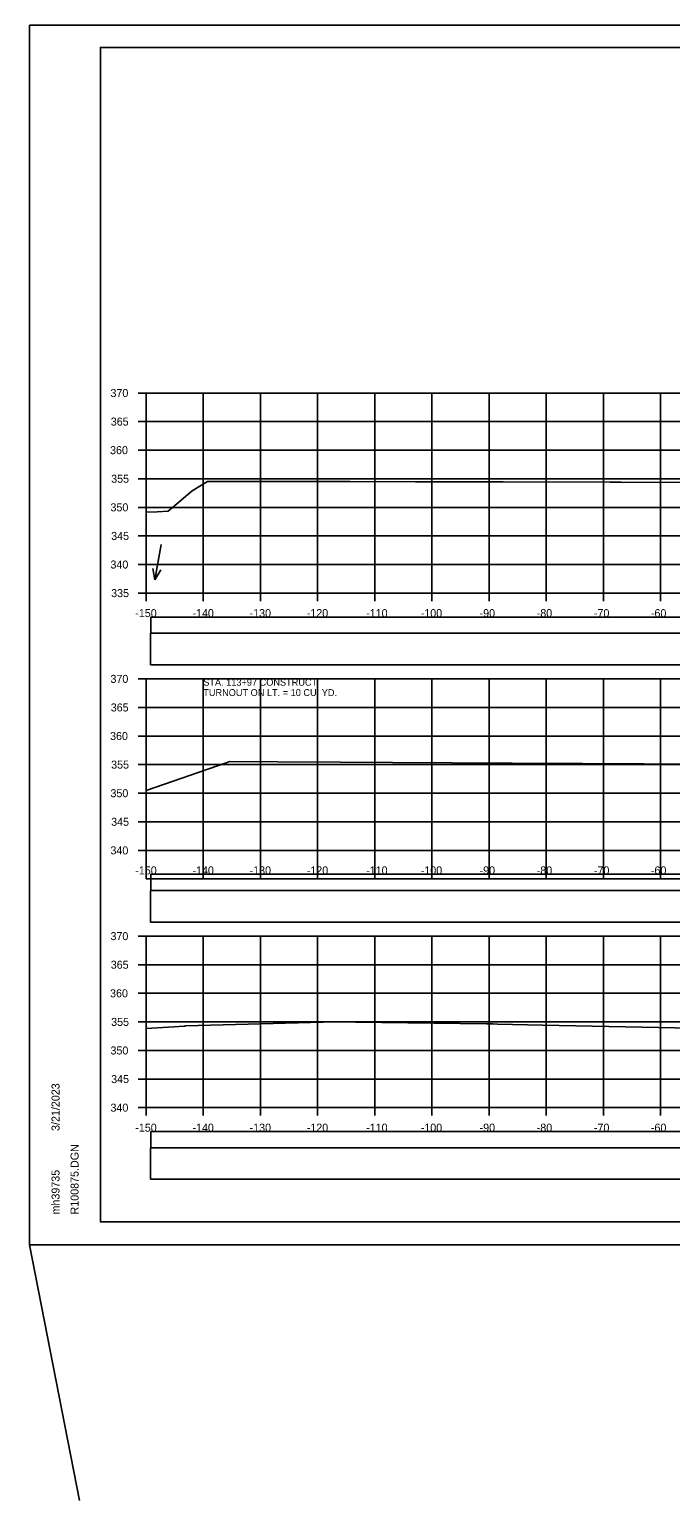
# Model space of a CAD drawing. Extents: x 1368122 to 1710785, y 373130 to 557566.
# Drawn here: x 1368172.3 to 1368284.5, y 375219.7 to 375477 of the extents above; entities that cross this region are included whole.
import ezdxf

# ---------------------------------------------------------------- set-up
doc = ezdxf.new("R2010")
doc.units = 0
for name, color, linetype in [('R_Alt Surface', 7, 'Continuous'), ('R_Axis', 7, 'Continuous'), ('R_Axis Annot', 7, 'Continuous'), ('R_Border', 7, 'Continuous'), ('R_Exist Surface', 7, 'Continuous'), ('R_Grid', 7, 'Continuous'), ('R_No Plot', 7, 'Continuous'), ('R_Water', 7, 'Continuous'), ('R_Water Annot', 7, 'Continuous')]:
    doc.layers.add(name, color=color, linetype=linetype)

msp = doc.modelspace()

# ---------------------------------------------------------------- linework, layer by layer
at = {"layer": 'R_Alt Surface'}
for points in [[(1368193.57, 375371.44), (1368491.88, 375371.44), (1368491.88, 375374.26), (1368193.57, 375374.26)], [(1368193.52, 375365.92), (1368491.94, 375365.92), (1368491.94, 375371.44), (1368193.52, 375371.44)], [(1368193.57, 375326.44), (1368491.88, 375326.44), (1368491.88, 375329.26), (1368193.57, 375329.26)], [(1368193.52, 375320.92), (1368491.94, 375320.92), (1368491.94, 375326.44), (1368193.52, 375326.44)], [(1368193.57, 375281.44), (1368491.88, 375281.44), (1368491.88, 375284.26), (1368193.57, 375284.26)], [(1368193.52, 375275.92), (1368491.94, 375275.92), (1368491.94, 375281.44), (1368193.52, 375281.44)]]:
    msp.add_lwpolyline(points, close=True, dxfattribs=at)
at = {"layer": 'R_Axis'}
for p, q in [((1368191.33, 375413.45), (1368192.73, 375413.45)), ((1368192.73, 375378.45), (1368192.73, 375413.45)), ((1368191.33, 375408.45), (1368192.73, 375408.45)), ((1368191.33, 375403.45), (1368192.73, 375403.45)), ((1368191.33, 375398.45), (1368192.73, 375398.45)), ((1368191.33, 375393.45), (1368192.73, 375393.45)), ((1368191.33, 375388.45), (1368192.73, 375388.45)), ((1368191.33, 375383.45), (1368192.73, 375383.45)), ((1368191.33, 375378.45), (1368192.73, 375378.45)), ((1368192.73, 375378.45), (1368492.73, 375378.45)), ((1368192.73, 375377.05), (1368192.73, 375378.45)), ((1368202.73, 375377.05), (1368202.73, 375378.45)), ((1368212.73, 375377.05), (1368212.73, 375378.45)), ((1368222.73, 375377.05), (1368222.73, 375378.45)), ((1368232.73, 375377.05), (1368232.73, 375378.45)), ((1368242.73, 375377.05), (1368242.73, 375378.45)), ((1368252.73, 375377.05), (1368252.73, 375378.45)), ((1368262.73, 375377.05), (1368262.73, 375378.45)), ((1368272.73, 375377.05), (1368272.73, 375378.45)), ((1368282.73, 375377.05), (1368282.73, 375378.45)), ((1368191.33, 375363.45), (1368192.73, 375363.45)), ((1368192.73, 375333.45), (1368192.73, 375363.45)), ((1368191.33, 375358.45), (1368192.73, 375358.45)), ((1368191.33, 375353.45), (1368192.73, 375353.45)), ((1368191.33, 375348.45), (1368192.73, 375348.45)), ((1368191.33, 375343.45), (1368192.73, 375343.45)), ((1368191.33, 375338.45), (1368192.73, 375338.45)), ((1368191.33, 375333.45), (1368192.73, 375333.45)), ((1368192.73, 375333.45), (1368492.73, 375333.45)), ((1368192.73, 375332.05), (1368192.73, 375333.45)), ((1368202.73, 375332.05), (1368202.73, 375333.45)), ((1368212.73, 375332.05), (1368212.73, 375333.45)), ((1368222.73, 375332.05), (1368222.73, 375333.45)), ((1368232.73, 375332.05), (1368232.73, 375333.45)), ((1368242.73, 375332.05), (1368242.73, 375333.45)), ((1368252.73, 375332.05), (1368252.73, 375333.45)), ((1368262.73, 375332.05), (1368262.73, 375333.45)), ((1368272.73, 375332.05), (1368272.73, 375333.45)), ((1368282.73, 375332.05), (1368282.73, 375333.45)), ((1368191.33, 375318.45), (1368192.73, 375318.45)), ((1368192.73, 375288.45), (1368192.73, 375318.45)), ((1368191.33, 375313.45), (1368192.73, 375313.45)), ((1368191.33, 375308.45), (1368192.73, 375308.45)), ((1368191.33, 375303.45), (1368192.73, 375303.45)), ((1368191.33, 375298.45), (1368192.73, 375298.45)), ((1368191.33, 375293.45), (1368192.73, 375293.45)), ((1368191.33, 375288.45), (1368192.73, 375288.45)), ((1368192.73, 375288.45), (1368492.73, 375288.45)), ((1368192.73, 375287.05), (1368192.73, 375288.45)), ((1368202.73, 375287.05), (1368202.73, 375288.45)), ((1368212.73, 375287.05), (1368212.73, 375288.45)), ((1368222.73, 375287.05), (1368222.73, 375288.45)), ((1368232.73, 375287.05), (1368232.73, 375288.45)), ((1368242.73, 375287.05), (1368242.73, 375288.45)), ((1368252.73, 375287.05), (1368252.73, 375288.45)), ((1368262.73, 375287.05), (1368262.73, 375288.45)), ((1368272.73, 375287.05), (1368272.73, 375288.45)), ((1368282.73, 375287.05), (1368282.73, 375288.45))]:
    msp.add_line(p, q, dxfattribs=at)
at = {"layer": 'R_Border'}
for p, q in [((1368184.73, 375473.91), (1368500.91, 375473.91)), ((1368184.73, 375268.45), (1368184.73, 375473.91)), ((1368184.73, 375268.45), (1368184.73, 375268.45)), ((1368500.91, 375268.45), (1368184.73, 375268.45))]:
    msp.add_line(p, q, dxfattribs=at)
at = {"layer": 'R_Exist Surface'}
for points in [[(1368192.73, 375392.59), (1368194.68, 375392.68), (1368196.58, 375392.8), (1368200.78, 375396.31), (1368203.47, 375397.95), (1368203.67, 375397.98), (1368215.09, 375397.97), (1368216.99, 375397.96), (1368228.42, 375397.95), (1368239.87, 375397.94), (1368241.74, 375397.93), (1368253.2, 375397.92), (1368255.2, 375397.9), (1368273.9, 375397.85), (1368275.82, 375397.84), (1368294.59, 375397.79)], [(1368192.73, 375343.94), (1368206.71, 375348.74), (1368207.3, 375349), (1368215.78, 375348.95), (1368226.76, 375348.88), (1368235.86, 375348.82), (1368246.23, 375348.75), (1368256.8, 375348.68), (1368269.05, 375348.65), (1368279.83, 375348.57), (1368291.8, 375348.54)], [(1368192.73, 375302.3), (1368196.67, 375302.53), (1368199.47, 375302.71), (1368199.64, 375302.76), (1368223.71, 375303.38), (1368226.48, 375303.46), (1368229.35, 375303.42), (1368252.3, 375303.11), (1368253.38, 375303.11), (1368254.21, 375303.06), (1368262.09, 375302.89), (1368288.22, 375302.37)]]:
    msp.add_lwpolyline(points, dxfattribs=at)
at = {"layer": 'R_Grid'}
for p, q in [((1368192.73, 375413.45), (1368492.73, 375413.45)), ((1368192.73, 375378.45), (1368192.73, 375413.45)), ((1368202.73, 375378.45), (1368202.73, 375413.45)), ((1368212.73, 375378.45), (1368212.73, 375413.45)), ((1368222.73, 375378.45), (1368222.73, 375413.45)), ((1368232.73, 375378.45), (1368232.73, 375413.45)), ((1368242.73, 375378.45), (1368242.73, 375413.45)), ((1368252.73, 375378.45), (1368252.73, 375413.45)), ((1368262.73, 375378.45), (1368262.73, 375413.45)), ((1368272.73, 375378.45), (1368272.73, 375413.45)), ((1368282.73, 375378.45), (1368282.73, 375413.45)), ((1368192.73, 375408.45), (1368492.73, 375408.45)), ((1368192.73, 375403.45), (1368492.73, 375403.45)), ((1368192.73, 375398.45), (1368492.73, 375398.45)), ((1368192.73, 375393.45), (1368492.73, 375393.45)), ((1368192.73, 375388.45), (1368492.73, 375388.45)), ((1368192.73, 375383.45), (1368492.73, 375383.45)), ((1368192.73, 375378.45), (1368492.73, 375378.45)), ((1368192.73, 375363.45), (1368492.73, 375363.45)), ((1368192.73, 375328.45), (1368192.73, 375363.45)), ((1368202.73, 375328.45), (1368202.73, 375363.45)), ((1368212.73, 375328.45), (1368212.73, 375363.45)), ((1368222.73, 375328.45), (1368222.73, 375363.45)), ((1368232.73, 375328.45), (1368232.73, 375363.45)), ((1368242.73, 375328.45), (1368242.73, 375363.45)), ((1368252.73, 375328.45), (1368252.73, 375363.45)), ((1368262.73, 375328.45), (1368262.73, 375363.45)), ((1368272.73, 375328.45), (1368272.73, 375363.45)), ((1368282.73, 375328.45), (1368282.73, 375363.45)), ((1368192.73, 375358.45), (1368492.73, 375358.45)), ((1368192.73, 375353.45), (1368492.73, 375353.45)), ((1368192.73, 375348.45), (1368492.73, 375348.45)), ((1368192.73, 375343.45), (1368492.73, 375343.45)), ((1368192.73, 375338.45), (1368492.73, 375338.45)), ((1368192.73, 375333.45), (1368492.73, 375333.45)), ((1368192.73, 375328.45), (1368492.73, 375328.45)), ((1368192.73, 375318.45), (1368492.73, 375318.45)), ((1368202.73, 375288.45), (1368202.73, 375318.45)), ((1368212.73, 375288.45), (1368212.73, 375318.45)), ((1368222.73, 375288.45), (1368222.73, 375318.45)), ((1368232.73, 375288.45), (1368232.73, 375318.45)), ((1368242.73, 375288.45), (1368242.73, 375318.45)), ((1368252.73, 375288.45), (1368252.73, 375318.45)), ((1368262.73, 375288.45), (1368262.73, 375318.45)), ((1368272.73, 375288.45), (1368272.73, 375318.45)), ((1368282.73, 375288.45), (1368282.73, 375318.45)), ((1368192.73, 375313.45), (1368492.73, 375313.45)), ((1368192.73, 375308.45), (1368492.73, 375308.45)), ((1368192.73, 375303.45), (1368492.73, 375303.45)), ((1368192.73, 375298.45), (1368492.73, 375298.45)), ((1368192.73, 375293.45), (1368492.73, 375293.45)), ((1368192.73, 375288.45), (1368482.73, 375288.45))]:
    msp.add_line(p, q, dxfattribs=at)
at = {"layer": 'R_No Plot'}
msp.add_line((1368172.33, 375264.47), (1368505.66, 375264.47), dxfattribs=at)
for points in [[(1368172.32, 375477.8), (1368505.66, 375477.8), (1368505.66, 375264.47), (1368172.32, 375264.47)], [(1368418.65, 375473.91), (1368438.27, 375473.91), (1368438.27, 375464.03), (1368454.38, 375464.03), (1368477.58, 375464.03), (1368477.7, 375435.87), (1368500.91, 375435.87), (1368500.91, 375268.45), (1368184.73, 375268.45), (1368184.73, 375473.91)]]:
    msp.add_lwpolyline(points, close=True, dxfattribs=at)
at = {"layer": 'R_Water'}
msp.add_line((1368172.32, 375264.47), (1368181.08, 375219.72), dxfattribs=at)
at = {"layer": 'R_Water Annot'}
for p, q in [((1368195.35, 375386.94), (1368194.27, 375380.75)), ((1368194.27, 375380.75), (1368193.91, 375382.77)), ((1368194.27, 375380.75), (1368195.29, 375382.53))]:
    msp.add_line(p, q, dxfattribs=at)

# ---------------------------------------------------------------- texts
at = {"layer": 'R_Axis Annot'}
for s, p in [('370', (1368186.5, 375412.75)), ('365', (1368186.55, 375407.75)), ('360', (1368186.43, 375402.75)), ('355', (1368186.62, 375397.75)), ('350', (1368186.5, 375392.75)), ('345', (1368186.62, 375387.75)), ('340', (1368186.5, 375382.75)), ('335', (1368186.62, 375377.75)), ('-150', (1368190.84, 375374.25)), ('-140', (1368200.84, 375374.25)), ('-130', (1368210.84, 375374.25)), ('-120', (1368220.84, 375374.25)), ('-110', (1368231.23, 375374.25)), ('-100', (1368240.78, 375374.25)), ('-90', (1368251.07, 375374.25)), ('-80', (1368261.07, 375374.25)), ('-70', (1368271.07, 375374.25)), ('-60', (1368281.04, 375374.25)), ('370', (1368186.5, 375362.75)), ('365', (1368186.55, 375357.75)), ('360', (1368186.43, 375352.75)), ('355', (1368186.62, 375347.75)), ('350', (1368186.5, 375342.75)), ('345', (1368186.62, 375337.75)), ('340', (1368186.5, 375332.75)), ('-150', (1368190.84, 375329.25)), ('-140', (1368200.84, 375329.25)), ('-130', (1368210.84, 375329.25)), ('-120', (1368220.84, 375329.25)), ('-110', (1368231.23, 375329.25)), ('-100', (1368240.78, 375329.25)), ('-90', (1368251.07, 375329.25)), ('-80', (1368261.07, 375329.25)), ('-70', (1368271.07, 375329.25)), ('-60', (1368281.04, 375329.25)), ('370', (1368186.5, 375317.75)), ('365', (1368186.55, 375312.75)), ('360', (1368186.43, 375307.75)), ('355', (1368186.62, 375302.75)), ('350', (1368186.5, 375297.75)), ('345', (1368186.62, 375292.75)), ('340', (1368186.5, 375287.75)), ('-150', (1368190.84, 375284.25)), ('-140', (1368200.84, 375284.25)), ('-130', (1368210.84, 375284.25)), ('-120', (1368220.84, 375284.25)), ('-110', (1368231.23, 375284.25)), ('-100', (1368240.78, 375284.25)), ('-90', (1368251.07, 375284.25)), ('-80', (1368261.07, 375284.25)), ('-70', (1368271.07, 375284.25)), ('-60', (1368281.04, 375284.25))]:
    msp.add_text(s, height=1.4, dxfattribs=at).set_placement(p)
at = {"layer": 'R_Border'}
for s, p in [('3/21/2023', (1368177.59, 375284.38)), ('R100875.DGN', (1368180.92, 375269.77)), ('mh39735', (1368177.59, 375269.77))]:
    msp.add_text(s, height=1.4, rotation=90, dxfattribs=at).set_placement(p)
at = {"layer": 'R_Water Annot'}
for s, p in [('STA. 113+97 CONSTRUCT', (1368202.73, 375362.25)), ('TURNOUT ON LT. = 10 CU. YD.', (1368202.73, 375360.45))]:
    msp.add_text(s, height=1.2, dxfattribs=at).set_placement(p)

doc.saveas('drawing.dxf')
